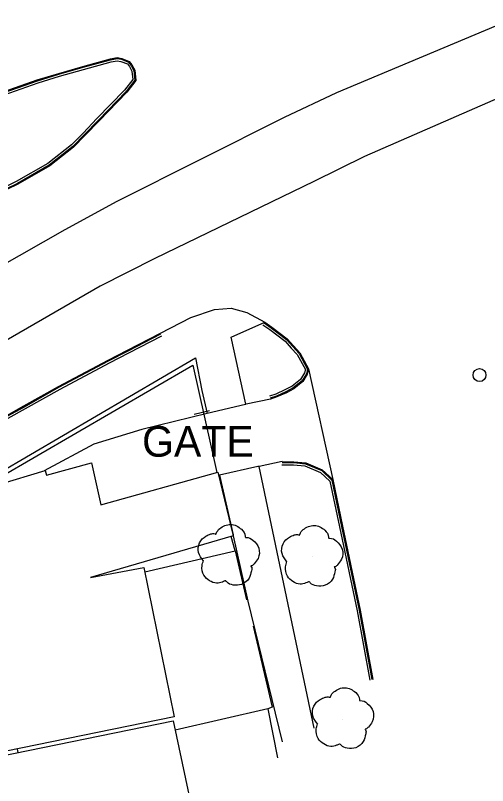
# Model space of a CAD drawing. Extents: x 368532 to 392481, y 10654822 to 10676899.
# Drawn here: x 387670.5 to 387747.6, y 10658363 to 10658488.6 of the extents above; entities that cross this region are included whole.
import ezdxf

# ---------------------------------------------------------------- set-up
doc = ezdxf.new("R2010")
doc.units = 0
for name, color, linetype in [('p_dtm sidewalk', 7, 'Continuous'), ('p_dtm slab', 7, 'Continuous'), ('p_road - paved curb', 7, 'Continuous'), ('p_road general road feature', 7, 'Continuous'), ('p_road paint stripe', 7, 'Continuous'), ('p_structure building', 7, 'Continuous'), ('p_structure fence', 7, 'Continuous'), ('p_structure wall', 7, 'Continuous'), ('p_utility_manhole', 7, 'Continuous'), ('p_veg tree', 7, 'Continuous')]:
    doc.layers.add(name, color=color, linetype=linetype)

msp = doc.modelspace()

# ---------------------------------------------------------------- linework, layer by layer
at = {"layer": 'p_dtm sidewalk'}
for p, q in [((387705.75, 10658436.17), (387711.22, 10658438.6)), ((387708.13, 10658425.21), (387705.75, 10658436.17)), ((387655.85, 10658407.01), (387699.91, 10658432.8)), ((387699.91, 10658432.8), (387700.96, 10658427.46)), ((387700.96, 10658427.46), (387701.8, 10658423.71)), ((387719.28, 10658372.41), (387710.31, 10658415.1)), ((387703.85, 10658413.67), (387706.04, 10658403.94)), ((387706.08, 10658403.75), (387708.46, 10658393.09)), ((387708.46, 10658393.09), (387714.04, 10658370.2))]:
    msp.add_line(p, q, dxfattribs=at)
at = {"layer": 'p_dtm slab'}
msp.add_line((387670.82, 10658369), (387670.95, 10658368.43), dxfattribs=at)
at = {"layer": 'p_road - paved curb'}
for p, q in [((387681.53, 10658480.3), (387686.05, 10658481.53)), ((387681.57, 10658480.16), (387686.08, 10658481.38)), ((387686.05, 10658481.53), (387687.15, 10658481.75)), ((387686.08, 10658481.38), (387687.15, 10658481.6)), ((387686.16, 10658481.04), (387687.15, 10658481.24)), ((387687.15, 10658481.75), (387687.89, 10658481.6)), ((387687.15, 10658481.6), (387687.85, 10658481.46)), ((387687.15, 10658481.24), (387687.75, 10658481.12)), ((387687.85, 10658481.46), (387689.01, 10658480.99)), ((387687.89, 10658481.6), (387689.1, 10658481.12)), ((387677.61, 10658479.17), (387681.53, 10658480.3)), ((387677.65, 10658479.03), (387681.57, 10658480.16)), ((387681.66, 10658479.82), (387686.16, 10658481.04)), ((387687.75, 10658481.12), (387688.8, 10658480.7)), ((387688.8, 10658480.7), (387689.14, 10658480.29)), ((387689.01, 10658480.99), (387689.43, 10658480.48)), ((387689.1, 10658481.12), (387689.56, 10658480.56)), ((387689.14, 10658480.29), (387689.52, 10658479.53)), ((387689.43, 10658480.48), (387689.86, 10658479.63)), ((387689.56, 10658480.56), (387690.01, 10658479.67)), ((387674.08, 10658478.1), (387677.61, 10658479.17)), ((387674.13, 10658477.96), (387677.65, 10658479.03)), ((387677.75, 10658478.69), (387681.66, 10658479.82)), ((387689.52, 10658479.53), (387689.67, 10658478.16)), ((387689.86, 10658479.63), (387690.03, 10658478.05)), ((387690.01, 10658479.67), (387690.19, 10658478.01)), ((387667.51, 10658475.78), (387674.08, 10658478.1)), ((387667.57, 10658475.64), (387674.13, 10658477.96)), ((387667.7, 10658475.32), (387674.24, 10658477.62)), ((387674.24, 10658477.62), (387677.75, 10658478.69)), ((387689.67, 10658478.16), (387688.34, 10658476.45)), ((387690.03, 10658478.05), (387688.61, 10658476.22)), ((387690.19, 10658478.01), (387688.72, 10658476.12)), ((387688.34, 10658476.45), (387683.83, 10658471.8)), ((387688.61, 10658476.22), (387684.08, 10658471.55)), ((387688.72, 10658476.12), (387684.19, 10658471.45)), ((387683.83, 10658471.8), (387681.58, 10658469.43)), ((387684.08, 10658471.55), (387681.83, 10658469.18)), ((387684.19, 10658471.45), (387681.94, 10658469.08)), ((387681.58, 10658469.43), (387679.68, 10658467.51)), ((387681.83, 10658469.18), (387679.91, 10658467.25)), ((387681.94, 10658469.08), (387680.01, 10658467.14)), ((387679.68, 10658467.51), (387675.85, 10658464.5)), ((387679.91, 10658467.25), (387676.05, 10658464.2)), ((387680.01, 10658467.14), (387676.13, 10658464.08)), ((387675.85, 10658464.5), (387670.69, 10658461.52)), ((387676.05, 10658464.2), (387670.87, 10658461.22)), ((387676.13, 10658464.08), (387670.94, 10658461.09)), ((387670.69, 10658461.52), (387668.91, 10658460.68)), ((387670.87, 10658461.22), (387669.08, 10658460.37)), ((387670.94, 10658461.09), (387669.15, 10658460.24)), ((387699.16, 10658439.35), (387703.02, 10658440.65)), ((387703.02, 10658440.65), (387705.74, 10658440.9)), ((387705.74, 10658440.9), (387708.32, 10658440.2)), ((387708.32, 10658440.2), (387711.22, 10658438.6)), ((387694.19, 10658436.81), (387699.16, 10658439.35)), ((387711.22, 10658438.6), (387712.35, 10658437.81)), ((387710.93, 10658438.19), (387712.06, 10658437.41)), ((387711.13, 10658438.48), (387712.26, 10658437.69)), ((387712.06, 10658437.41), (387714.53, 10658435.53)), ((387712.26, 10658437.69), (387714.77, 10658435.79)), ((387712.35, 10658437.81), (387714.87, 10658435.9)), ((387688.84, 10658434.04), (387694.19, 10658436.81)), ((387688.91, 10658433.91), (387694.26, 10658436.68)), ((387689.07, 10658433.6), (387694.42, 10658436.37)), ((387714.53, 10658435.53), (387715.53, 10658434.38)), ((387714.77, 10658435.79), (387715.79, 10658434.62)), ((387714.87, 10658435.9), (387715.9, 10658434.72)), ((387685.67, 10658432.41), (387688.84, 10658434.04)), ((387685.74, 10658432.28), (387688.91, 10658433.91)), ((387685.9, 10658431.97), (387689.07, 10658433.6)), ((387715.53, 10658434.38), (387716.53, 10658433.32)), ((387715.79, 10658434.62), (387716.82, 10658433.52)), ((387715.9, 10658434.72), (387716.94, 10658433.61)), ((387716.82, 10658433.52), (387718.21, 10658430.95)), ((387716.94, 10658433.61), (387718.36, 10658430.99)), ((387677.58, 10658428.12), (387685.67, 10658432.41)), ((387677.65, 10658427.99), (387685.74, 10658432.28)), ((387716.53, 10658433.32), (387717.84, 10658430.91)), ((387677.82, 10658427.68), (387685.9, 10658431.97)), ((387718.36, 10658430.99), (387722.3, 10658412.93)), ((387671.94, 10658424.95), (387677.58, 10658428.12)), ((387672.01, 10658424.82), (387677.65, 10658427.99)), ((387672.18, 10658424.51), (387677.82, 10658427.68)), ((387669.13, 10658423.41), (387671.94, 10658424.95)), ((387669.21, 10658423.28), (387672.01, 10658424.82)), ((387669.38, 10658422.98), (387672.18, 10658424.51)), ((387721.84, 10658412.67), (387723.4, 10658405.22)), ((387722.16, 10658412.85), (387723.74, 10658405.29)), ((387722.3, 10658412.93), (387723.89, 10658405.32)), ((387723.4, 10658405.22), (387726.3, 10658391.56)), ((387723.74, 10658405.29), (387726.64, 10658391.63)), ((387723.89, 10658405.32), (387726.79, 10658391.66)), ((387726.3, 10658391.56), (387728.36, 10658380.26)), ((387726.64, 10658391.63), (387728.7, 10658380.32)), ((387726.79, 10658391.66), (387728.85, 10658380.35))]:
    msp.add_line(p, q, dxfattribs=at)
at = {"layer": 'p_road general road feature'}
for p, q in [((387718.36, 10658430.99), (387718.15, 10658430.14)), ((387717.68, 10658430.34), (387717.05, 10658429.27)), ((387718.01, 10658430.2), (387717.32, 10658429.04)), ((387718.15, 10658430.14), (387717.43, 10658428.94)), ((387717.84, 10658430.91), (387717.68, 10658430.34)), ((387718.21, 10658430.95), (387718.01, 10658430.2)), ((387717.05, 10658429.27), (387715.68, 10658428.17)), ((387717.32, 10658429.04), (387715.88, 10658427.88)), ((387717.43, 10658428.94), (387715.96, 10658427.75)), ((387714.52, 10658427.55), (387713, 10658426.89)), ((387714.67, 10658427.24), (387713.12, 10658426.56)), ((387715.68, 10658428.17), (387714.52, 10658427.55)), ((387715.88, 10658427.88), (387714.67, 10658427.24)), ((387715.96, 10658427.75), (387714.74, 10658427.1)), ((387712.17, 10658426.06), (387708.19, 10658425.23)), ((387713, 10658426.89), (387712, 10658426.53)), ((387713.12, 10658426.56), (387712.12, 10658426.2)), ((387713.18, 10658426.42), (387712.17, 10658426.06)), ((387714.74, 10658427.1), (387713.18, 10658426.42)), ((387708.07, 10658425.2), (387701.8, 10658423.71)), ((387708.13, 10658425.21), (387708.07, 10658425.2)), ((387708.19, 10658425.23), (387708.13, 10658425.21)), ((387701.8, 10658423.71), (387691.17, 10658421.11)), ((387691.17, 10658421.11), (387683.32, 10658418.7)), ((387683.32, 10658418.7), (387675.21, 10658414.37)), ((387710.11, 10658415.07), (387703.85, 10658413.67)), ((387710.31, 10658415.1), (387710.11, 10658415.07)), ((387714.04, 10658415.87), (387710.31, 10658415.1)), ((387714.03, 10658415.37), (387715.92, 10658415.35)), ((387714.04, 10658415.87), (387715.95, 10658415.85)), ((387714.04, 10658415.72), (387715.94, 10658415.7)), ((387715.92, 10658415.35), (387717.78, 10658415.16)), ((387715.94, 10658415.7), (387717.86, 10658415.5)), ((387715.95, 10658415.85), (387717.9, 10658415.65)), ((387717.78, 10658415.16), (387720.33, 10658414.11)), ((387717.86, 10658415.5), (387720.53, 10658414.41)), ((387717.9, 10658415.65), (387720.61, 10658414.54)), ((387703.85, 10658413.67), (387703.68, 10658413.63)), ((387720.33, 10658414.11), (387721.84, 10658412.67)), ((387720.53, 10658414.41), (387722.16, 10658412.85)), ((387720.61, 10658414.54), (387722.3, 10658412.93))]:
    msp.add_line(p, q, dxfattribs=at)
at = {"layer": 'p_road paint stripe'}
for p, q in [((387753.03, 10658488.62), (387722.9, 10658475.97)), ((387753.39, 10658476.94), (387727.47, 10658465.64)), ((387722.9, 10658475.97), (387714.39, 10658471.95)), ((387714.39, 10658471.95), (387687.1, 10658458.3)), ((387727.47, 10658465.64), (387719.21, 10658461.55)), ((387719.21, 10658461.55), (387693.31, 10658448.98)), ((387687.1, 10658458.3), (387678.58, 10658453.64)), ((387678.58, 10658453.64), (387651.02, 10658437.99)), ((387693.31, 10658448.98), (387684.39, 10658444.48)), ((387684.39, 10658444.48), (387658.34, 10658429.48))]:
    msp.add_line(p, q, dxfattribs=at)
at = {"layer": 'p_structure building'}
for points in [[(387691.51, 10658398.6), (387696.45, 10658374.25), (387669.04, 10658368.64), (387668.22, 10658373.04), (387634.01, 10658365.17), (387629.13, 10658385.32), (387645.82, 10658389.13), (387643.17, 10658400.14), (387659.04, 10658404.37), (387659.58, 10658401.45), (387665.85, 10658402.83), (387664.38, 10658407.92), (387667.08, 10658408.95), (387666.8, 10658410.11), (387667.9, 10658410.78), (387667.8, 10658412.13), (387675.41, 10658414.43), (387675.62, 10658413.67), (387682.96, 10658415.66), (387684.45, 10658408.83), (387703.55, 10658414.15), (387706.08, 10658403.75), (387682.8, 10658396.95)], [(387634.53, 10658361), (387696.27, 10658373.6), (387701.23, 10658350.36), (387654.52, 10658340.25), (387654.75, 10658339.39), (387640.09, 10658336.41), (387639.56, 10658338.28), (387629.85, 10658335.95), (387624.68, 10658356.84), (387635.13, 10658359.15)]]:
    msp.add_lwpolyline(points, close=True, dxfattribs=at)
at = {"layer": 'p_structure fence'}
for p, q in [((387662.02, 10658409.88), (387699.49, 10658431.62)), ((387699.49, 10658431.62), (387703.42, 10658414.11)), ((387702.23, 10658424.16), (387699.69, 10658423.55))]:
    msp.add_line(p, q, dxfattribs=at)
at = {"layer": 'p_structure wall'}
for p, q in [((387706.37, 10658401.32), (387705.75, 10658403.66)), ((387691.66, 10658397.88), (387706.37, 10658401.32)), ((387706.37, 10658401.32), (387708.23, 10658393.36)), ((387709.35, 10658389.02), (387712.45, 10658375.81)), ((387712.45, 10658375.81), (387711.72, 10658375.57)), ((387711.72, 10658375.57), (387696.6, 10658372.07)), ((387711.72, 10658375.57), (387713.32, 10658367.58))]:
    msp.add_line(p, q, dxfattribs=at)
at = {"layer": 'p_utility_manhole'}
msp.add_circle((387746.26, 10658429.98), 1.05, dxfattribs=at)
at = {"layer": 'p_veg tree'}
for p, q in [((387705.31, 10658400.49), (387705.31, 10658400.49)), ((387718.93, 10658400.33), (387718.93, 10658400.33)), ((387723.95, 10658373.87), (387723.95, 10658373.87))]:
    msp.add_line(p, q, dxfattribs=at)
for points in [[(387701.22, 10658399.71), (387700.42, 10658401.04), (387700.59, 10658402.64), (387701.63, 10658403.72), (387702.41, 10658404.07), (387703.12, 10658404.09), (387703.26, 10658404.06), (387703.31, 10658404.16), (387703.87, 10658404.94), (387705.67, 10658405.63), (387707.41, 10658404.83), (387708.02, 10658403.68), (387708.05, 10658403.54), (387708.17, 10658403.52), (387709.3, 10658403.07), (387710.24, 10658401.76), (387710.12, 10658400.09), (387709.48, 10658399.21), (387709.05, 10658398.88), (387708.94, 10658398.83), (387709, 10658398.75), (387709.05, 10658398.08), (387708.66, 10658396.86), (387707.45, 10658395.86), (387706.06, 10658395.75), (387705.03, 10658396.25), (387704.85, 10658396.43), (387704.78, 10658396.45), (387704.72, 10658396.43), (387704.31, 10658396.24), (387703.35, 10658396.05), (387702.21, 10658396.45), (387701.3, 10658397.33), (387700.99, 10658398.9), (387701.22, 10658399.73)], [(387714.84, 10658399.55), (387714.04, 10658400.88), (387714.21, 10658402.49), (387715.25, 10658403.57), (387716.03, 10658403.91), (387716.74, 10658403.93), (387716.88, 10658403.9), (387716.93, 10658404), (387717.49, 10658404.78), (387719.29, 10658405.47), (387721.03, 10658404.68), (387721.64, 10658403.52), (387721.67, 10658403.38), (387721.79, 10658403.37), (387722.92, 10658402.92), (387723.86, 10658401.61), (387723.74, 10658399.94), (387723.1, 10658399.06), (387722.67, 10658398.72), (387722.56, 10658398.68), (387722.62, 10658398.59), (387722.67, 10658397.92), (387722.28, 10658396.7), (387721.07, 10658395.7), (387719.68, 10658395.6), (387718.65, 10658396.09), (387718.47, 10658396.28), (387718.4, 10658396.3), (387718.34, 10658396.27), (387717.93, 10658396.09), (387716.97, 10658395.89), (387715.82, 10658396.3), (387714.92, 10658397.17), (387714.61, 10658398.74), (387714.84, 10658399.57)], [(387719.86, 10658373.08), (387719.05, 10658374.42), (387719.22, 10658376.02), (387720.27, 10658377.1), (387721.05, 10658377.44), (387721.75, 10658377.47), (387721.9, 10658377.44), (387721.95, 10658377.54), (387722.51, 10658378.32), (387724.31, 10658379.01), (387726.05, 10658378.21), (387726.65, 10658377.06), (387726.68, 10658376.91), (387726.8, 10658376.9), (387727.94, 10658376.45), (387728.88, 10658375.14), (387728.76, 10658373.47), (387728.12, 10658372.59), (387727.68, 10658372.26), (387727.58, 10658372.21), (387727.63, 10658372.12), (387727.69, 10658371.46), (387727.29, 10658370.24), (387726.08, 10658369.23), (387724.69, 10658369.13), (387723.67, 10658369.63), (387723.48, 10658369.81), (387723.41, 10658369.83), (387723.36, 10658369.81), (387722.94, 10658369.62), (387721.98, 10658369.43), (387720.84, 10658369.83), (387719.93, 10658370.71), (387719.62, 10658372.28), (387719.85, 10658373.11)]]:
    msp.add_spline(points, degree=3, dxfattribs=at)

# ---------------------------------------------------------------- texts
at = {"layer": 'p_structure fence'}
msp.add_text(' GATE', height=5, dxfattribs=at).set_placement((387689.35, 10658416.67))

doc.saveas('drawing.dxf')
